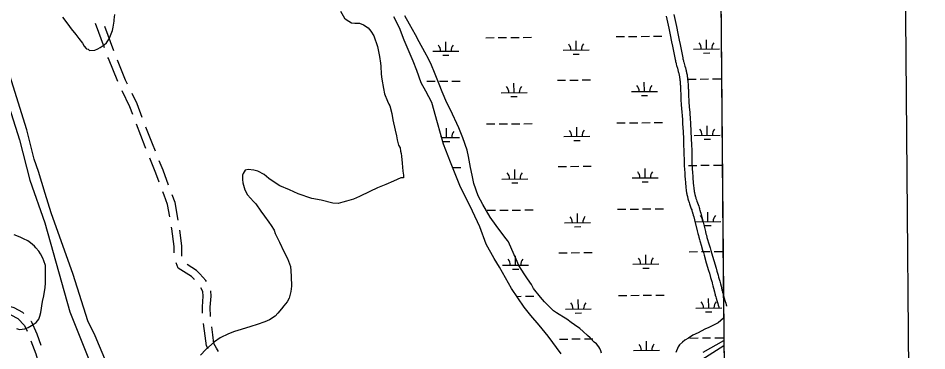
# Model space of a CAD drawing. Extents: x 3568792 to 3606828, y 529143 to 554785.
# Drawn here: x 3599990 to 3603489, y 538911 to 540194 of the extents above; entities that cross this region are included whole.
import ezdxf

# ---------------------------------------------------------------- set-up
doc = ezdxf.new("R2010")
doc.units = 0
for name, color, linetype in [('V-ANNO-SYMB', 7, 'Continuous'), ('V-BRDG-OTLN', 7, 'Continuous'), ('V-GRID-FRAM', 7, 'Continuous'), ('V-ROAD-CNTR', 7, 'Continuous'), ('V-SITE-VEGE', 7, 'Continuous'), ('V-TOPO-SHOR', 7, 'Continuous'), ('V-WETL-SWMP', 7, 'Continuous')]:
    doc.layers.add(name, color=color, linetype=linetype)

msp = doc.modelspace()

# ---------------------------------------------------------------- linework, layer by layer
at = {"layer": 'V-ANNO-SYMB'}
msp.add_lwpolyline([(3570406.9, 530358.8), (3603488.9, 530637.9), (3603295.6, 553553.7), (3570213.6, 553274.6), (3570406.9, 530358.8)], dxfattribs=at)
at = {"layer": 'V-BRDG-OTLN'}
for p, q in [((3602628.2, 538905.8), (3602707.2, 538951.1)), ((3602707.2, 538951.1), (3602707.6, 538910.6))]:
    msp.add_line(p, q, dxfattribs=at)
msp.add_lwpolyline([(3602664.9, 538904.4), (3602693.4, 538922.4), (3602707.4, 538931.3)], dxfattribs=at)
at = {"layer": 'V-GRID-FRAM'}
msp.add_lwpolyline([(3570936, 552713.8), (3602582.8, 552980.8), (3602744.1, 534798.4), (3571081.5, 534531.3), (3570936, 552713.8)], dxfattribs=at)
at = {"layer": 'V-ROAD-CNTR'}
for p, q in [((3600322.2, 540079.4), (3600287.4, 540173.2)), ((3600358.3, 540068.2), (3600323.5, 540162))]:
    msp.add_line(p, q, dxfattribs=at)
for points in [[(3602485.9, 540201.3), (3602490.5, 540178.2), (3602492.8, 540166.6), (3602495.2, 540155), (3602500.6, 540128.9), (3602505.9, 540102.8)], [(3602515.3, 540207.2), (3602520, 540184), (3602522.2, 540172.5), (3602524.6, 540161), (3602529.9, 540134.9), (3602535.3, 540108.9)], [(3602505.9, 540102.9), (3602509.4, 540085.8), (3602514.6, 540060.1), (3602519.8, 540034.3), (3602520.7, 540030.2), (3602521.6, 540026.4), (3602522.4, 540022.8), (3602523.3, 540019.5), (3602524.1, 540016.4), (3602525.7, 540010.7), (3602528.5, 540001), (3602530.5, 539993.8), (3602531.9, 539988.5), (3602532.9, 539984.6), (3602533.6, 539981.6), (3602534.1, 539979.5), (3602534.8, 539976.2), (3602535.4, 539972.9), (3602536, 539969.8), (3602536.5, 539966.8), (3602536.9, 539964), (3602537.3, 539961.4), (3602537.6, 539958.9), (3602538.1, 539954.3), (3602538.6, 539950.1), (3602538.9, 539946.5), (3602539.2, 539943.4), (3602539.6, 539937.8), (3602539.9, 539933.6), (3602540.3, 539927.2), (3602540.7, 539920.8), (3602540.8, 539917.5), (3602541.1, 539911.3), (3602541.3, 539905.8), (3602541.8, 539886.4), (3602542, 539881.4), (3602542.1, 539877.7), (3602542.4, 539872.1), (3602542.7, 539866.5), (3602543, 539862.5), (3602543.6, 539855.3), (3602544.2, 539848.9), (3602546.2, 539827.1), (3602546.7, 539821.7), (3602547, 539817.7), (3602547.4, 539811.7), (3602547.6, 539808.8), (3602547.8, 539805.8), (3602548.8, 539786.3), (3602550.2, 539757), (3602551.6, 539727.6), (3602552.6, 539704.9), (3602553.6, 539682.3), (3602553.7, 539679.2), (3602553.8, 539673.4), (3602553.9, 539668.2), (3602554.1, 539649.8), (3602554.2, 539645.1), (3602554.2, 539641.6), (3602554.4, 539636.3), (3602554.6, 539630.9), (3602555.2, 539621.3), (3602555.6, 539614.2), (3602557, 539593), (3602557.6, 539584.7), (3602558.4, 539572.4), (3602559.3, 539560), (3602559.9, 539553.3), (3602560.4, 539547.4), (3602560.9, 539542.2), (3602561.5, 539537.6), (3602562, 539533.6), (3602562.5, 539530.1), (3602562.9, 539527.1), (3602563.3, 539524.3), (3602564.1, 539519.7), (3602564.8, 539516.1), (3602565.3, 539513.4), (3602566.2, 539509.5), (3602567.1, 539505.5), (3602567.6, 539503.3), (3602568.2, 539501.1), (3602569.3, 539497), (3602570.4, 539493.2), (3602571.5, 539489.7), (3602572.5, 539486.4), (3602573.5, 539483.4)], [(3602535.3, 540108.9), (3602538.8, 540091.7), (3602544, 540066), (3602549.2, 540040.4), (3602550, 540036.7), (3602550.7, 540033.3), (3602551.5, 540030.1), (3602552.3, 540027.1), (3602553.1, 540024.2), (3602554.6, 540018.8), (3602557.3, 540009.1), (3602559.4, 540001.7), (3602560.9, 539996.1), (3602562, 539991.8), (3602562.8, 539988.5), (3602563.4, 539986), (3602564.2, 539982.2), (3602564.9, 539978.4), (3602565.6, 539974.8), (3602566.1, 539971.5), (3602566.6, 539968.4), (3602567, 539965.4), (3602567.4, 539962.7), (3602568, 539957.6), (3602568.4, 539953.1), (3602568.8, 539949.2), (3602569.1, 539945.8), (3602569.6, 539939.9), (3602569.9, 539935.5), (3602570.3, 539928.9), (3602570.6, 539922.4), (3602570.8, 539918.9), (3602571.1, 539912.4), (3602571.2, 539906.8), (3602571.8, 539887.3), (3602572, 539882.6), (3602572.1, 539879), (3602572.4, 539873.7), (3602572.7, 539868.4), (3602572.9, 539864.8), (3602573.5, 539857.8), (3602574, 539851.6), (3602576.1, 539829.8), (3602576.6, 539824.2), (3602576.9, 539820), (3602577.4, 539813.8), (3602577.6, 539810.6), (3602577.7, 539807.4), (3602578.7, 539787.8), (3602580.2, 539758.4), (3602581.6, 539729), (3602582.6, 539706.2), (3602583.5, 539683.5), (3602583.7, 539680.2), (3602583.8, 539674), (3602583.9, 539668.6), (3602584.1, 539650.2), (3602584.2, 539645.7), (3602584.2, 539642.4), (3602584.4, 539637.4), (3602584.6, 539632.4), (3602585.1, 539623.1), (3602585.6, 539616.1), (3602587, 539595), (3602587.5, 539586.8), (3602588.4, 539574.5), (3602589.3, 539562.2), (3602589.8, 539555.8), (3602590.3, 539550.3), (3602590.8, 539545.4), (3602591.2, 539541.2), (3602591.7, 539537.6), (3602592.2, 539534.4), (3602592.6, 539531.6), (3602592.9, 539529.2), (3602593.7, 539524.9), (3602594.2, 539521.8), (3602594.7, 539519.5), (3602595.5, 539516), (3602596.3, 539512.4), (3602596.7, 539510.6), (3602597.2, 539508.8), (3602598.2, 539505.2), (3602599.2, 539501.8), (3602600.1, 539498.6), (3602601.1, 539495.6), (3602602, 539492.8)], [(3600374, 539949.4), (3600337.6, 540037.9), (3600336.1, 540041.9)], [(3600411.8, 539938.9), (3600404.1, 539955), (3600372.9, 540031)], [(3600431.5, 539821.8), (3600420.2, 539851.2), (3600390.8, 539913.1)], [(3600467.9, 539810.7), (3600447.8, 539863), (3600428.9, 539902.7)], [(3600482, 539691.3), (3600479.3, 539698), (3600445.8, 539784.5)], [(3600518.8, 539680.3), (3600507.2, 539709.1), (3600482.3, 539773.4)], [(3600533.4, 539561), (3600520.3, 539596.3), (3600497, 539654.2)], [(3600569.6, 539549.9), (3600548.3, 539607.1), (3600533.7, 539643.2)], [(3600574, 539427.6), (3600565.2, 539475.2), (3600552.1, 539510.7), (3600547.4, 539523.6)], [(3600606.7, 539415.4), (3600594.2, 539483.1), (3600583.5, 539512.4)], [(3602573.6, 539483.3), (3602575.4, 539477.8), (3602582.1, 539458.8), (3602583.6, 539454.2), (3602584.7, 539450.7), (3602585.5, 539448.2), (3602586.7, 539444.3), (3602587.2, 539442.4), (3602587.8, 539440.5), (3602589.5, 539433.8), (3602591.2, 539427.5), (3602594.2, 539415.6), (3602604.8, 539373.6), (3602607.5, 539363), (3602609.6, 539355.1), (3602611.2, 539349.1), (3602613.6, 539340.2), (3602614.9, 539335.8), (3602616.2, 539331.3), (3602619.9, 539318.5), (3602625.6, 539299.3), (3602628.5, 539289.8), (3602631.3, 539280.2), (3602639.8, 539250.6), (3602648.4, 539220.9), (3602651.5, 539210.3), (3602656.3, 539194.4), (3602658.6, 539186.5), (3602661, 539178.6), (3602661.9, 539175.4), (3602662.7, 539172.4), (3602664.2, 539166.7), (3602665.5, 539161.6), (3602667.7, 539152.7), (3602671, 539139.1), (3602672.7, 539132.3), (3602673.6, 539128.8), (3602674.6, 539125.3), (3602676.1, 539119.6), (3602677.6, 539114.5), (3602680.1, 539105.8), (3602684, 539093), (3602685.9, 539086.7), (3602687.7, 539080.4), (3602687.7, 539080.3), (3602687.8, 539079.6), (3602688.1, 539078.1), (3602688.4, 539077), (3602688.6, 539075.9)], [(3602602, 539492.9), (3602603.8, 539487.5), (3602610.5, 539468.5), (3602612.1, 539463.6), (3602613.3, 539459.8), (3602614.2, 539457), (3602615.5, 539452.7), (3602616.1, 539450.5), (3602616.7, 539448.4), (3602618.6, 539441.5), (3602620.2, 539435), (3602623.3, 539423), (3602633.8, 539381), (3602636.5, 539370.6), (3602638.5, 539362.8), (3602640.1, 539357), (3602642.5, 539348.3), (3602643.7, 539344), (3602645, 539339.7), (3602648.7, 539327), (3602654.4, 539307.8), (3602657.3, 539298.2), (3602660.1, 539288.6), (3602668.6, 539258.9), (3602677.2, 539229.3), (3602680.3, 539218.8), (3602685, 539202.9), (3602687.4, 539195), (3602689.8, 539186.9), (3602690.8, 539183.5), (3602691.6, 539180.2), (3602693.2, 539174.2), (3602694.6, 539169), (3602696.8, 539159.9), (3602700.1, 539146.3), (3602701.8, 539139.7), (3602702.7, 539136.4), (3602703.5, 539133.1), (3602705, 539127.7), (3602706.4, 539122.9), (3602708.9, 539114.4), (3602712.7, 539101.6), (3602714.7, 539095.1), (3602716.6, 539088.4), (3602716.9, 539087.3), (3602717.2, 539085.7), (3602717.6, 539083.9), (3602717.7, 539083.3), (3602717.8, 539082.7)], [(3600590.3, 539288.8), (3600590.3, 539313.9), (3600582.4, 539381.9), (3600581.2, 539388.2)], [(3600620.3, 539276.4), (3600620.3, 539276.5), (3600620.3, 539315.7), (3600613.3, 539376)], [(3600669.5, 539185.1), (3600667.4, 539187.3), (3600658, 539198), (3600606.8, 539229.2), (3600598.4, 539250.3)], [(3600715.1, 539179), (3600713.2, 539182.8), (3600689.5, 539207.6), (3600677.5, 539221.2), (3600640.5, 539243.8)], [(3600700.3, 539056.1), (3600699.6, 539080.2), (3600702.7, 539122.1), (3600701.7, 539139.4), (3600694.2, 539154.1)], [(3600730.7, 539043.1), (3600729.6, 539079.5), (3600732.8, 539121.9), (3600731.5, 539143)], [(3599920.8, 539092.3), (3599943.1, 539087.8), (3599973.2, 539078.1), (3600007.1, 539060.4), (3600012.1, 539055.1)], [(3599954.3, 539052.7), (3599961.6, 539050.4), (3599988.7, 539036.2), (3600014.9, 539008.3), (3600024.4, 538986.8)], [(3600039.5, 539025.9), (3600040.3, 539025.1), (3600061.6, 538976.5), (3600077.3, 538933.5)], [(3600721.4, 538918.6), (3600715.1, 538930.4), (3600710.5, 538969.4), (3600703.4, 539016.3)], [(3600761.9, 538908.8), (3600754, 538921.5), (3600744.2, 538939.6), (3600740.3, 538973.4), (3600735.7, 539003.5)], [(3600039.4, 538949.8), (3600057.7, 538899.7), (3600071, 538854.9)], [(3602520.7, 538817), (3602549.7, 538834.1), (3602578.6, 538851.4), (3602607.5, 538868.9), (3602636.2, 538886.6), (3602664.9, 538904.4), (3602693.4, 538922.4), (3602707.4, 538931.3)]]:
    msp.add_lwpolyline(points, dxfattribs=at)
at = {"layer": 'V-SITE-VEGE'}
for p, q in [((3602661.2, 544141.9), (3602706.5, 539036.5)), ((3601496.9, 540170.6), (3601479.6, 540202)), ((3601520.7, 540129.6), (3601496.9, 540170.6)), ((3601534.7, 540102.3), (3601520.7, 540129.6)), ((3601556.3, 540062.4), (3601534.7, 540102.3)), ((3601570.4, 540037.3), (3601556.3, 540062.4)), ((3601582.3, 540012), (3601570.4, 540037.3)), ((3601593.2, 539983.7), (3601582.3, 540012)), ((3601611.7, 539939.5), (3601593.2, 539983.7)), ((3601622.6, 539910.1), (3601611.7, 539939.5)), ((3601641.1, 539867), (3601622.6, 539910.1)), ((3601655.2, 539839.7), (3601641.1, 539867)), ((3601686.6, 539770.3), (3601655.2, 539839.7)), ((3601701.9, 539732.5), (3601686.6, 539770.3)), ((3601719.4, 539684.1), (3601701.9, 539732.5)), ((3601723.9, 539660.9), (3601719.4, 539684.1)), ((3601731.8, 539617.7), (3601723.9, 539660.9)), ((3601738.5, 539588.2), (3601731.8, 539617.7)), ((3601745.2, 539556.6), (3601738.5, 539588.2)), ((3601761.6, 539508.1), (3601745.2, 539556.6)), ((3601778.9, 539475.6), (3601761.6, 539508.1)), ((3601808, 539426.3), (3601778.9, 539475.6)), ((3601830.6, 539394.9), (3601808, 539426.3)), ((3601863.9, 539348.8), (3601830.6, 539394.9)), ((3601874.6, 539336.2), (3601863.9, 539348.8)), ((3601877.8, 539331), (3601874.6, 539336.2)), ((3601900.6, 539280.6), (3601877.8, 539331)), ((3601907.2, 539264.8), (3601900.6, 539280.6)), ((3601918, 539240.6), (3601907.2, 539264.8)), ((3601926.6, 539225.9), (3601918, 539240.6)), ((3601941.7, 539203.9), (3601926.6, 539225.9)), ((3601951.4, 539189.3), (3601941.7, 539203.9)), ((3601966.4, 539167.3), (3601951.4, 539189.3)), ((3601975.1, 539151.5), (3601966.4, 539167.3)), ((3602000.8, 539118), (3601975.1, 539151.5)), ((3602016.9, 539100.2), (3602000.8, 539118)), ((3602026.5, 539089.8), (3602016.9, 539100.2)), ((3602051.1, 539065.8), (3602026.5, 539089.8)), ((3602062.8, 539057.5), (3602051.1, 539065.8)), ((3602073.5, 539051.3), (3602062.8, 539057.5)), ((3602090.5, 539040.9), (3602073.5, 539051.3)), ((3602102.2, 539033.7), (3602090.5, 539040.9)), ((3602119.3, 539020.1), (3602102.2, 539033.7)), ((3602132.1, 539011.8), (3602119.3, 539020.1)), ((3602152.3, 538997.3), (3602132.1, 539011.8)), ((3602685.9, 539019.6), (3602649.4, 539000.9)), ((3602706.5, 539036.5), (3602685.9, 539019.6)), ((3602166.2, 538985.8), (3602152.3, 538997.3)), ((3602182.2, 538970.2), (3602166.2, 538985.8)), ((3602192.9, 538960.8), (3602182.2, 538970.2)), ((3602588.6, 538971.1), (3602571.9, 538960.2)), ((3602608.4, 538980.5), (3602588.6, 538971.1)), ((3602634.2, 538994.6), (3602608.4, 538980.5)), ((3602649.4, 539000.9), (3602634.2, 538994.6)), ((3602207.9, 538945.1), (3602192.9, 538960.8)), ((3602217.5, 538937.8), (3602207.9, 538945.1)), ((3602226.1, 538926.3), (3602217.5, 538937.8)), ((3602547.7, 538944.6), (3602537.1, 538933.8)), ((3602556.7, 538952.3), (3602547.7, 538944.6)), ((3602571.9, 538960.2), (3602556.7, 538952.3)), ((3602230.4, 538920), (3602226.1, 538926.3)), ((3602233.6, 538911.6), (3602230.4, 538920)), ((3602236.9, 538902.2), (3602233.6, 538911.6)), ((3602531.1, 538926), (3602522.1, 538904.5)), ((3602537.1, 538933.8), (3602531.1, 538926))]:
    msp.add_line(p, q, dxfattribs=at)
for points in [[(3600160.5, 540198), (3600181.9, 540170.8), (3600194.8, 540153), (3600212, 540130), (3600223.8, 540115.3), (3600237.8, 540096.5), (3600244.2, 540086), (3600251.8, 540076.5), (3600253.9, 540075.5), (3600259.2, 540074.5), (3600264.5, 540069.3), (3600285.6, 540069.6), (3600297.2, 540075), (3600306.6, 540080.4), (3600321.3, 540091.1), (3600330.7, 540098.6), (3600341.1, 540113.5), (3600346.2, 540126.3), (3600353.4, 540145.4), (3600356.4, 540159.2), (3600359.3, 540181.4), (3600360.3, 540187.7), (3600362.2, 540207.8)], [(3601231.5, 540220.4), (3601246.6, 540193.1)], [(3601246.6, 540193.1), (3601253, 540187.9), (3601273.2, 540175.5), (3601285.9, 540174.6), (3601305, 540173.7), (3601319.8, 540167.6), (3601337.9, 540156.2), (3601347.6, 540143.6), (3601359.4, 540125.8), (3601363.8, 540114.2), (3601370.3, 540095.3), (3601373.6, 540084.8), (3601381.5, 540045.8), (3601385, 540019.4), (3601386.2, 540008.8), (3601387.6, 539978.2), (3601389.9, 539958.2), (3601396.7, 539922.3), (3601401.2, 539901.3), (3601412.1, 539873.9), (3601417.5, 539862.4), (3601420.8, 539855), (3601428.5, 539825.5), (3601433, 539801.3), (3601442, 539762.3), (3601446.4, 539740.2), (3601449.8, 539724.4), (3601455.3, 539704.3), (3601460.7, 539693.8), (3601463, 539681.2), (3601465.2, 539671.7), (3601466.4, 539661.2), (3601468.8, 539634.8), (3601471.3, 539603.1), (3601473.6, 539588.4), (3601473.7, 539581), (3601473.8, 539577.8), (3601471.6, 539577.8), (3601464.2, 539577.7), (3601434.8, 539565.7), (3601405.4, 539552.7), (3601373.9, 539539.6), (3601344.4, 539525.5), (3601304.5, 539506), (3601281.4, 539496.2), (3601254, 539488.5), (3601240.3, 539484.1), (3601222.5, 539478.6), (3601202.4, 539480.5), (3601156.8, 539491.6), (3601120.8, 539498.5), (3601067.8, 539515.9), (3601034.8, 539532.4), (3600997.6, 539547.8), (3600987, 539554), (3600955, 539575.8), (3600936.9, 539590.4), (3600912.5, 539603.8), (3600897.6, 539607.8), (3600875.4, 539609.7), (3600864.9, 539607.4), (3600856.6, 539594.7), (3600854.5, 539588.3), (3600853.7, 539571.4), (3600854.9, 539558.7), (3600862.6, 539531.4), (3600873.4, 539512.5), (3600897, 539487.4), (3600905.5, 539478), (3600924.9, 539449.7), (3600938.8, 539429.8), (3600956, 539406.8), (3600964.6, 539394.2), (3600975.4, 539376.3), (3600979.8, 539363.7), (3600987.4, 539348), (3600997.1, 539330.1), (3601013.4, 539294.4), (3601027.4, 539267.1), (3601038.4, 539236.6), (3601039.6, 539219.7), (3601042, 539197.5), (3601042.4, 539160.6), (3601039.5, 539140.5), (3601033.5, 539114), (3601026.3, 539100.2), (3601013.8, 539084.2), (3601004.4, 539073.5), (3600989.8, 539056.4), (3600979.4, 539044.7), (3600958.4, 539030.7), (3600939.5, 539023.1), (3600910.1, 539012.1), (3600885.8, 539005.5), (3600849, 538993.4), (3600823.7, 538985.7), (3600799.6, 538977), (3600768.1, 538960.8), (3600746, 538945.7), (3600712.6, 538915.7), (3600692.8, 538894.4)], [(3599983.7, 538996.8), (3599995.4, 538993.7), (3600016.5, 538996.1), (3600029.1, 539001.5), (3600048, 539012.3), (3600059.5, 539019.9), (3600069.9, 539033.7), (3600074, 539045.4), (3600077, 539059.2), (3600083.9, 539101.5), (3600088.9, 539123.8), (3600093.8, 539155.5), (3600095.7, 539171.4), (3600094.9, 539240), (3600089.4, 539257.9), (3600085, 539268.4), (3600076.4, 539285.2), (3600069.9, 539295.7), (3600058.1, 539308.3), (3600052.8, 539314.5), (3600037.8, 539328.1), (3600027.2, 539335.4), (3600011.2, 539342.6), (3599997.4, 539349.8), (3599975.1, 539358)]]:
    msp.add_lwpolyline(points, dxfattribs=at)
at = {"layer": 'V-TOPO-SHOR'}
msp.add_lwpolyline([(3599843.7, 540265.9), (3599865, 540135), (3599995.7, 539724), (3600035.7, 539569.5), (3600092.4, 539404), (3600189.3, 539061.8), (3600274.1, 538849.6), (3600293.6, 538838.7), (3600316.1, 538791.8), (3600357.5, 538800.5), (3600286.9, 538968.6), (3600258.8, 539026.5), (3600202, 539205.8), (3600117, 539442.9), (3600094.2, 539517.4), (3600068.6, 539602.9), (3600051.6, 539649.8), (3600023, 539763), (3599983.2, 539889.9), (3599940.5, 540030.6), (3599886.1, 540254.1), (3599866.2, 540312), (3599852.1, 540349.5)], dxfattribs=at)
at = {"layer": 'V-WETL-SWMP'}
for p, q in [((3602623.9, 548341.6), (3602712.2, 538388)), ((3601458.3, 540155.8), (3601437, 540199.1)), ((3601477.1, 540108.5), (3601458.3, 540155.8)), ((3601511.2, 540028.2), (3601477.1, 540108.5)), ((3601636.8, 540066.2), (3601636.5, 540102.2)), ((3601791, 540118.2), (3601823, 540118.5)), ((3601839, 540118.6), (3601871, 540118.9)), ((3601887, 540119), (3601919, 540119.3)), ((3601935, 540119.4), (3601967, 540119.7)), ((3602138.7, 540070.4), (3602138.4, 540106.4)), ((3602292.9, 540122.5), (3602324.9, 540122.7)), ((3602340.9, 540122.9), (3602372.9, 540123.1)), ((3602388.9, 540123.3), (3602420.9, 540123.5)), ((3602436.9, 540123.7), (3602468.9, 540123.9)), ((3602640.6, 540074.6), (3602640.3, 540110.6)), ((3601586.8, 540065.8), (3601686.8, 540066.6)), ((3602088.7, 540070), (3602188.7, 540070.8)), ((3602126.9, 540054.9), (3602150.9, 540055.1)), ((3602590.6, 540074.2), (3602690.6, 540075.1)), ((3602628.8, 540059.1), (3602652.8, 540059.3)), ((3601524.7, 539991.3), (3601511.2, 540028.2)), ((3601625, 540050.6), (3601649, 540050.8)), ((3601542.2, 539944.7), (3601524.7, 539991.3)), ((3601564.4, 539950.1), (3601596.4, 539950.4)), ((3601612.4, 539950.5), (3601644.4, 539950.8)), ((3601660.4, 539950.9), (3601692.4, 539951.2)), ((3602066.3, 539954.4), (3602098.3, 539954.6)), ((3602114.3, 539954.8), (3602146.3, 539955)), ((3602162.3, 539955.2), (3602194.3, 539955.4)), ((3602568.2, 539958.6), (3602600.2, 539958.9)), ((3602616.2, 539959), (3602648.2, 539959.3)), ((3602664.2, 539959.4), (3602696.2, 539959.7)), ((3601559.4, 539912.3), (3601542.2, 539944.7)), ((3601899.6, 539906.5), (3601899.3, 539942.5)), ((3602401.5, 539910.8), (3602401.2, 539946.8)), ((3601582.7, 539869), (3601559.4, 539912.3)), ((3601849.6, 539906.1), (3601949.6, 539906.9)), ((3601887.8, 539891), (3601911.8, 539891.2)), ((3602351.5, 539910.3), (3602451.5, 539911.2)), ((3602389.7, 539895.2), (3602413.7, 539895.4)), ((3601604.5, 539789.9), (3601582.7, 539869)), ((3601627.6, 539708.2), (3601604.5, 539789.9)), ((3601793.8, 539785.6), (3601825.8, 539785.8)), ((3601841.8, 539786), (3601873.8, 539786.2)), ((3601889.8, 539786.4), (3601921.8, 539786.6)), ((3601937.8, 539786.8), (3601969.8, 539787)), ((3602295.7, 539789.8), (3602327.7, 539790.1)), ((3602343.7, 539790.2), (3602375.7, 539790.5)), ((3602391.7, 539790.6), (3602423.7, 539790.9)), ((3602439.7, 539791), (3602471.7, 539791.3)), ((3602643.4, 539742), (3602643.1, 539778)), ((3601639.6, 539733.5), (3601639.3, 539769.5)), ((3602141.5, 539737.7), (3602141.2, 539773.7)), ((3602593.4, 539741.6), (3602693.4, 539742.4)), ((3601620.5, 539733.4), (3601689.6, 539733.9)), ((3601654.4, 539638.9), (3601627.6, 539708.2)), ((3601627.8, 539718), (3601651.8, 539718.2)), ((3602091.5, 539737.3), (3602191.5, 539738.2)), ((3602129.7, 539722.2), (3602153.7, 539722.4)), ((3602631.6, 539726.5), (3602655.6, 539726.7)), ((3601691.2, 539548.9), (3601654.4, 539638.9)), ((3601663.2, 539618.3), (3601695.2, 539618.5)), ((3601902.4, 539573.9), (3601902.1, 539609.9)), ((3602069.1, 539621.7), (3602101.1, 539622)), ((3602117.1, 539622.1), (3602149.1, 539622.4)), ((3602165.1, 539622.5), (3602197.1, 539622.8)), ((3602404.3, 539578.1), (3602404, 539614.1)), ((3602571, 539625.9), (3602603, 539626.2)), ((3602619, 539626.3), (3602651, 539626.6)), ((3602667, 539626.7), (3602699, 539627)), ((3601852.4, 539573.4), (3601952.4, 539574.3)), ((3602354.3, 539577.7), (3602454.3, 539578.5)), ((3601739.3, 539449.9), (3601691.2, 539548.9)), ((3601890.6, 539558.3), (3601914.6, 539558.5)), ((3602392.5, 539562.6), (3602416.5, 539562.8)), ((3601767.3, 539389.1), (3601739.3, 539449.9)), ((3601796.6, 539452.9), (3601828.6, 539453.2)), ((3601844.6, 539453.3), (3601876.6, 539453.6)), ((3601892.6, 539453.7), (3601924.6, 539454)), ((3601940.6, 539454.1), (3601972.6, 539454.4)), ((3602144.3, 539405.1), (3602144, 539441.1)), ((3602298.5, 539457.1), (3602330.5, 539457.4)), ((3602346.5, 539457.5), (3602378.5, 539457.8)), ((3602394.5, 539457.9), (3602426.5, 539458.2)), ((3602442.5, 539458.3), (3602474.5, 539458.6)), ((3602646.2, 539409.3), (3602645.9, 539445.3)), ((3602094.3, 539404.7), (3602194.3, 539405.5)), ((3602596.2, 539408.9), (3602696.2, 539409.7)), ((3602634.4, 539393.8), (3602658.4, 539394)), ((3601792.8, 539321.7), (3601767.3, 539389.1)), ((3602132.5, 539389.6), (3602156.5, 539389.8)), ((3601823.4, 539267.4), (3601792.8, 539321.7)), ((3602071.9, 539289), (3602103.9, 539289.3)), ((3602119.9, 539289.4), (3602151.9, 539289.7)), ((3602167.9, 539289.8), (3602199.9, 539290.1)), ((3602573.8, 539293.3), (3602605.8, 539293.5)), ((3602621.8, 539293.7), (3602653.8, 539293.9)), ((3602669.8, 539294.1), (3602701.8, 539294.4)), ((3601843.3, 539233.8), (3601823.4, 539267.4)), ((3601905.2, 539241.2), (3601904.9, 539277.2)), ((3602407.1, 539245.4), (3602406.8, 539281.4)), ((3601866.5, 539192.4), (3601843.3, 539233.8)), ((3601855.2, 539240.8), (3601955.2, 539241.6)), ((3601893.4, 539225.7), (3601917.4, 539225.9)), ((3602357.1, 539245), (3602457.1, 539245.9)), ((3602395.3, 539229.9), (3602419.3, 539230.1)), ((3601889.8, 539151.7), (3601866.5, 539192.4)), ((3601938.1, 539079.4), (3601889.8, 539151.7)), ((3601910.2, 539121.2), (3601927.4, 539121.3)), ((3601943.4, 539121.4), (3601975.4, 539121.7)), ((3602301.3, 539124.5), (3602333.3, 539124.7)), ((3602349.3, 539124.9), (3602381.3, 539125.1)), ((3602397.3, 539125.3), (3602429.3, 539125.5)), ((3602445.3, 539125.7), (3602477.3, 539126)), ((3602649, 539076.7), (3602648.7, 539112.7)), ((3601964.6, 539047.2), (3601938.1, 539079.4)), ((3602147.2, 539072.4), (3602146.8, 539108.4)), ((3602599, 539076.2), (3602699, 539077.1)), ((3601996.2, 539009.8), (3601964.6, 539047.2)), ((3602097.2, 539072), (3602197.1, 539072.8)), ((3602135.3, 539056.9), (3602159.3, 539057.1)), ((3602637.2, 539061.1), (3602661.2, 539061.3)), ((3602030.5, 538967.9), (3601996.2, 539009.8)), ((3602080.8, 538899.6), (3602030.5, 538967.9)), ((3602074.7, 538956.4), (3602106.7, 538956.6)), ((3602122.7, 538956.8), (3602154.7, 538957.1)), ((3602170.7, 538957.2), (3602202.7, 538957.5)), ((3602409.9, 538912.8), (3602409.6, 538948.8)), ((3602576.6, 538960.6), (3602608.6, 538960.9)), ((3602624.6, 538961), (3602656.6, 538961.3)), ((3602672.6, 538961.4), (3602704.6, 538961.7)), ((3602359.9, 538912.4), (3602459.9, 538913.2))]:
    msp.add_line(p, q, dxfattribs=at)
for centre, start, end in [((3601692.1, 540067.1), 139.7115, 181.2552), ((3602083.5, 540070.4), 359.7115, 41.2552), ((3602194, 540071.4), 139.7115, 181.2552), ((3602585.4, 540074.7), 359.7115, 41.2552), ((3602695.9, 540075.6), 139.7115, 181.2552), ((3601581.6, 540066.2), 359.7115, 41.2552), ((3601844.4, 539906.5), 359.7115, 41.2552), ((3601954.9, 539907.5), 139.7115, 181.2552), ((3602346.3, 539910.8), 359.7115, 41.2552), ((3602456.8, 539911.7), 139.7115, 181.2552), ((3601584.4, 539733.5), 5.1644, 26.3845), ((3601694.9, 539734.5), 139.7115, 181.2552), ((3602086.3, 539737.8), 359.7115, 41.2552), ((3602196.8, 539738.7), 139.7115, 181.2552), ((3602588.2, 539742), 359.7115, 41.2552), ((3602698.7, 539742.9), 139.7115, 181.2552), ((3602349.1, 539578.1), 359.7115, 41.2552), ((3602459.6, 539579), 139.7115, 181.2552), ((3601847.2, 539573.9), 359.7115, 41.2552), ((3601957.7, 539574.8), 139.7115, 181.2552), ((3602089.1, 539405.1), 359.7115, 41.2552), ((3602199.6, 539406), 139.7115, 181.2552), ((3602591, 539409.3), 359.7115, 41.2552), ((3602701.5, 539410.3), 139.7115, 181.2552), ((3601850, 539241.2), 359.7115, 41.2552), ((3601960.5, 539242.1), 139.7115, 181.2552), ((3602351.9, 539245.4), 359.7115, 41.2552), ((3602462.4, 539246.4), 139.7115, 181.2552), ((3602091.9, 539072.4), 359.7115, 41.2552), ((3602202.4, 539073.4), 139.7115, 181.2552), ((3602593.8, 539076.7), 359.7115, 41.2552), ((3602704.3, 539077.6), 139.7115, 181.2552), ((3602354.7, 538912.8), 359.7115, 41.2552), ((3602465.2, 538913.7), 139.7115, 181.2552)]:
    msp.add_arc(centre, 35.2, start, end, dxfattribs=at)

doc.saveas('drawing.dxf')
